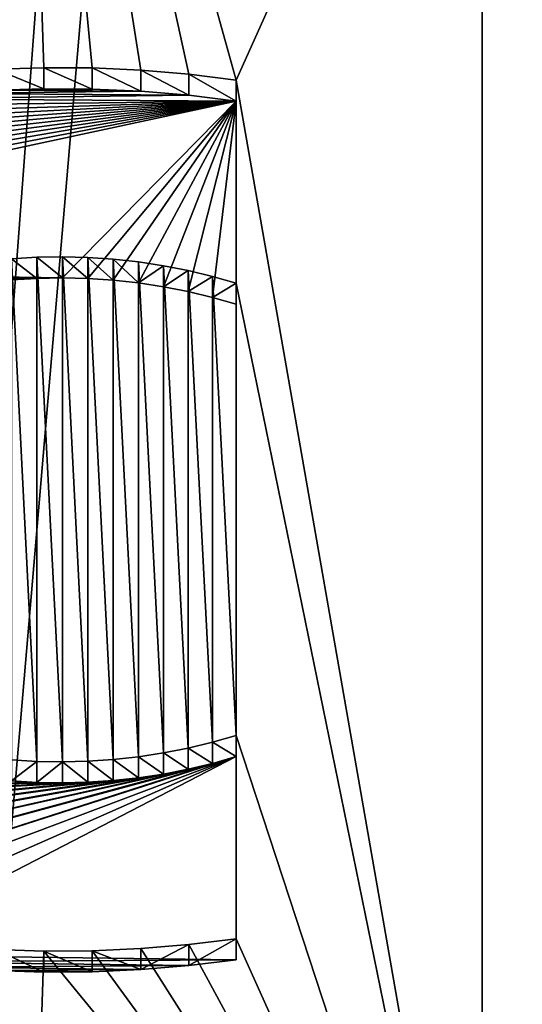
# Model space of a CAD drawing. Header units: metres. Extents: x -109 to 109, y -452 to 89.
# Tile 300 of 656: x -73.657 to -72.679, y -66.373 to -64.455. Entities that reach past the tile are written whole.
import ezdxf

# ---------------------------------------------------------------- set-up
doc = ezdxf.new("R2010")
doc.units = ezdxf.units.M
doc.layers.add('solid_K244270000C71_000', color=7, linetype='CONTINUOUS')

msp = doc.modelspace()

# ---------------------------------------------------------------- linework, layer by layer
at = {"layer": 'solid_K244270000C71_000'}
for points in [[(-74.250687, -72.791595, 26.102348), (-73.663307, -45.461758, 8.25418), (-73.457771, -45.725483, 8.384879)], [(-74.250687, -72.791595, 26.102348), (-73.457771, -45.725483, 8.384879), (-73.247543, -46.016716, 8.529492)], [(-74.250687, -72.791595, 26.102348), (-73.247543, -46.016716, 8.529492), (-73.032753, -46.33675, 8.688663)], [(-74.250687, -72.791595, 26.102348), (-73.032753, -46.33675, 8.688663), (-72.813553, -46.687202, 8.863256)], [(-74.250687, -72.791595, 26.102348), (-72.813553, -46.687202, 8.863256), (-72.590157, -47.070621, 9.054749)], [(-74.250687, -72.791595, 26.102348), (-72.590157, -47.070621, 9.054749), (-72.362717, -47.488049, 9.263634)], [(-74.250687, -72.791595, 26.102348), (-72.362717, -47.488049, 9.263634), (-72.131516, -47.942654, 9.491823)], [(-72.013924, -72.697655, 25.532331), (-74.250687, -72.791595, 26.102348), (-72.131516, -47.942654, 9.491823)], [(-73.704704, -64.551605, 47.023888), (-73.61042, -64.548615, 47.02816), (-73.659714, -63.048546, 49.170479)], [(-73.236, -64.572632, 46.993862), (-72.757477, -63.507, 48.515736), (-73.659714, -63.048546, 49.170479)], [(-73.328613, -64.561241, 47.01012), (-73.236, -64.572632, 46.993862), (-73.659714, -63.048546, 49.170479)], [(-73.421974, -64.553444, 47.021263), (-73.328613, -64.561241, 47.01012), (-73.659714, -63.048546, 49.170479)], [(-73.51609, -64.549225, 47.02729), (-73.421974, -64.553444, 47.021263), (-73.659714, -63.048546, 49.170479)], [(-73.61042, -64.548615, 47.02816), (-73.51609, -64.549225, 47.02729), (-73.659714, -63.048546, 49.170479)], [(-73.236, -64.572632, 46.993862), (-72.757477, -67.310555, 43.083702), (-72.757477, -63.507, 48.515736)], [(-72.757477, -63.507, 48.515736), (-72.757477, -67.310555, 43.083702), (-72.072739, -66.74157, 43.896294)], [(-72.757477, -63.507, 48.515736), (-72.072739, -66.74157, 43.896294), (-72.072739, -64.075981, 47.703144)], [(-73.70472, -64.59256, 47.052563), (-73.610443, -64.589569, 47.056839), (-73.704704, -64.551605, 47.023888)], [(-73.610443, -64.589569, 47.056839), (-73.61042, -64.548615, 47.02816), (-73.704704, -64.551605, 47.023888)], [(-73.610443, -64.589569, 47.056839), (-73.516106, -64.590179, 47.055969), (-73.61042, -64.548615, 47.02816)], [(-73.516106, -64.590179, 47.055969), (-73.51609, -64.549225, 47.02729), (-73.61042, -64.548615, 47.02816)], [(-73.516106, -64.590179, 47.055969), (-73.421982, -64.594398, 47.049946), (-73.51609, -64.549225, 47.02729)], [(-73.421982, -64.594398, 47.049946), (-73.421974, -64.553444, 47.021263), (-73.51609, -64.549225, 47.02729)], [(-73.421982, -64.594398, 47.049946), (-73.328621, -64.602196, 47.038803), (-73.421974, -64.553444, 47.021263)], [(-73.328621, -64.602196, 47.038803), (-73.328613, -64.561241, 47.01012), (-73.421974, -64.553444, 47.021263)], [(-73.328621, -64.602196, 47.038803), (-73.236, -64.613586, 47.022541), (-73.328613, -64.561241, 47.01012)], [(-73.236, -64.613586, 47.022541), (-73.236, -64.572632, 46.993862), (-73.328613, -64.561241, 47.01012)], [(-73.236, -64.572632, 46.993862), (-73.236, -64.968498, 46.428497), (-72.757477, -67.310555, 43.083702)], [(-73.236, -65.00946, 46.457176), (-73.236, -64.968498, 46.428497), (-73.236, -64.572632, 46.993862)], [(-73.236, -64.613586, 47.022541), (-73.236, -65.00946, 46.457176), (-73.236, -64.572632, 46.993862)], [(-73.891258, -64.609322, 47.028629), (-73.328621, -64.602196, 47.038803), (-73.798424, -64.599152, 47.043152)], [(-73.891258, -64.609322, 47.028629), (-73.236, -64.613586, 47.022541), (-73.328621, -64.602196, 47.038803)], [(-73.798424, -64.599152, 47.043152), (-73.421982, -64.594398, 47.049946), (-73.70472, -64.59256, 47.052563)], [(-73.798424, -64.599152, 47.043152), (-73.328621, -64.602196, 47.038803), (-73.421982, -64.594398, 47.049946)], [(-73.70472, -64.59256, 47.052563), (-73.516106, -64.590179, 47.055969), (-73.610443, -64.589569, 47.056839)], [(-73.70472, -64.59256, 47.052563), (-73.421982, -64.594398, 47.049946), (-73.516106, -64.590179, 47.055969)], [(-74.752792, -64.939705, 46.556789), (-73.236, -64.613586, 47.022541), (-74.693016, -64.894951, 46.620712)], [(-73.574272, -64.958107, 46.530514), (-73.236, -64.613586, 47.022541), (-74.752792, -64.939705, 46.556789)], [(-74.693016, -64.894951, 46.620712), (-73.236, -64.613586, 47.022541), (-74.628624, -64.852783, 46.680927)], [(-74.628624, -64.852783, 46.680927), (-73.236, -64.613586, 47.022541), (-74.559799, -64.813293, 46.737328)], [(-74.559799, -64.813293, 46.737328), (-73.236, -64.613586, 47.022541), (-74.486801, -64.776611, 46.789715)], [(-74.486801, -64.776611, 46.789715), (-73.236, -64.613586, 47.022541), (-74.410156, -64.742943, 46.837803)], [(-74.410156, -64.742943, 46.837803), (-73.236, -64.613586, 47.022541), (-74.330093, -64.712372, 46.881458)], [(-74.330093, -64.712372, 46.881458), (-73.236, -64.613586, 47.022541), (-74.246994, -64.685013, 46.920528)], [(-74.246994, -64.685013, 46.920528), (-73.236, -64.613586, 47.022541), (-74.161125, -64.660934, 46.954918)], [(-74.161125, -64.660934, 46.954918), (-73.236, -64.613586, 47.022541), (-74.073051, -64.640274, 46.984428)], [(-74.073051, -64.640274, 46.984428), (-73.236, -64.613586, 47.022541), (-73.98304, -64.623055, 47.009014)], [(-73.98304, -64.623055, 47.009014), (-73.236, -64.613586, 47.022541), (-73.891258, -64.609322, 47.028629)], [(-73.524681, -64.959328, 46.52877), (-73.236, -64.613586, 47.022541), (-73.574272, -64.958107, 46.530514)], [(-73.475258, -64.962593, 46.524109), (-73.236, -64.613586, 47.022541), (-73.524681, -64.959328, 46.52877)], [(-73.426064, -64.967888, 46.516541), (-73.236, -64.613586, 47.022541), (-73.475258, -64.962593, 46.524109)], [(-73.377449, -64.97522, 46.506069), (-73.236, -64.613586, 47.022541), (-73.426064, -64.967888, 46.516541)], [(-73.329453, -64.984589, 46.492691), (-73.236, -64.613586, 47.022541), (-73.377449, -64.97522, 46.506069)], [(-73.282326, -64.996002, 46.476391), (-73.236, -64.613586, 47.022541), (-73.329453, -64.984589, 46.492691)], [(-73.282326, -64.996002, 46.476391), (-73.236, -65.00946, 46.457176), (-73.236, -64.613586, 47.022541)], [(-73.673424, -64.920815, 46.496601), (-73.673492, -65.896736, 45.102844), (-73.623894, -65.89959, 45.098766)], [(-73.623863, -64.958923, 46.52935), (-73.673431, -64.961769, 46.52528), (-73.673424, -64.920815, 46.496601)], [(-73.623848, -64.917961, 46.500671), (-73.673424, -64.920815, 46.496601), (-73.623894, -65.89959, 45.098766)], [(-73.623863, -64.958923, 46.52935), (-73.673424, -64.920815, 46.496601), (-73.623848, -64.917961, 46.500671)], [(-73.623848, -64.917961, 46.500671), (-73.623894, -65.89959, 45.098766), (-73.57428, -65.900406, 45.097599)], [(-73.574272, -64.958107, 46.530514), (-73.623863, -64.958923, 46.52935), (-73.623848, -64.917961, 46.500671)], [(-73.574257, -64.917145, 46.501835), (-73.623848, -64.917961, 46.500671), (-73.57428, -65.900406, 45.097599)], [(-73.574272, -64.958107, 46.530514), (-73.623848, -64.917961, 46.500671), (-73.574257, -64.917145, 46.501835)], [(-73.574257, -64.917145, 46.501835), (-73.57428, -65.900406, 45.097599), (-73.524681, -65.899185, 45.099346)], [(-73.524681, -64.959328, 46.52877), (-73.574272, -64.958107, 46.530514), (-73.574257, -64.917145, 46.501835)], [(-73.524666, -64.918373, 46.500088), (-73.574257, -64.917145, 46.501835), (-73.524681, -65.899185, 45.099346)], [(-73.524681, -64.959328, 46.52877), (-73.574257, -64.917145, 46.501835), (-73.524666, -64.918373, 46.500088)], [(-73.524666, -64.918373, 46.500088), (-73.524681, -65.899185, 45.099346), (-73.47525, -65.89592, 45.104008)], [(-73.475258, -64.962593, 46.524109), (-73.524681, -64.959328, 46.52877), (-73.524666, -64.918373, 46.500088)], [(-73.47525, -64.921631, 46.49543), (-73.524666, -64.918373, 46.500088), (-73.47525, -65.89592, 45.104008)], [(-73.475258, -64.962593, 46.524109), (-73.524666, -64.918373, 46.500088), (-73.47525, -64.921631, 46.49543)], [(-73.426064, -64.967888, 46.516541), (-73.475258, -64.962593, 46.524109), (-73.47525, -64.921631, 46.49543)], [(-73.47525, -64.921631, 46.49543), (-73.47525, -65.89592, 45.104008), (-73.426048, -65.890617, 45.11158)], [(-73.426056, -64.926933, 46.487862), (-73.47525, -64.921631, 46.49543), (-73.426048, -65.890617, 45.11158)], [(-73.426064, -64.967888, 46.516541), (-73.47525, -64.921631, 46.49543), (-73.426056, -64.926933, 46.487862)], [(-73.426064, -64.967888, 46.516541), (-73.426056, -64.926933, 46.487862), (-73.377441, -64.934265, 46.47739)], [(-73.426056, -64.926933, 46.487862), (-73.426048, -65.890617, 45.11158), (-73.377434, -65.883286, 45.122051)], [(-73.377441, -64.934265, 46.47739), (-73.426056, -64.926933, 46.487862), (-73.377434, -65.883286, 45.122051)], [(-73.623863, -64.958923, 46.52935), (-74.752792, -64.939705, 46.556789), (-74.807449, -64.986748, 46.489613)], [(-73.574272, -64.958107, 46.530514), (-74.752792, -64.939705, 46.556789), (-73.623863, -64.958923, 46.52935)], [(-73.377449, -64.97522, 46.506069), (-73.426064, -64.967888, 46.516541), (-73.377441, -64.934265, 46.47739)], [(-73.377449, -64.97522, 46.506069), (-73.377441, -64.934265, 46.47739), (-73.329453, -64.943634, 46.464012)], [(-73.329453, -64.984589, 46.492691), (-73.377449, -64.97522, 46.506069), (-73.329453, -64.943634, 46.464012)], [(-73.377441, -64.934265, 46.47739), (-73.377434, -65.883286, 45.122051), (-73.329445, -65.873917, 45.135429)], [(-73.329453, -64.943634, 46.464012), (-73.377441, -64.934265, 46.47739), (-73.329445, -65.873917, 45.135429)], [(-73.329453, -64.943634, 46.464012), (-73.329445, -65.873917, 45.135429), (-73.282318, -65.862503, 45.151726)], [(-73.282326, -64.955048, 46.447712), (-73.329453, -64.943634, 46.464012), (-73.282318, -65.862503, 45.151726)], [(-73.329453, -64.984589, 46.492691), (-73.329453, -64.943634, 46.464012), (-73.282326, -64.955048, 46.447712)], [(-73.623863, -64.958923, 46.52935), (-74.807449, -64.986748, 46.489613), (-73.673431, -64.961769, 46.52528)], [(-73.282326, -64.996002, 46.476391), (-73.329453, -64.984589, 46.492691), (-73.282326, -64.955048, 46.447712)], [(-73.282326, -64.955048, 46.447712), (-73.236, -65.849052, 45.17094), (-73.236, -64.968498, 46.428497)], [(-73.282326, -64.996002, 46.476391), (-73.282326, -64.955048, 46.447712), (-73.236, -64.968498, 46.428497)], [(-73.282326, -64.955048, 46.447712), (-73.282318, -65.862503, 45.151726), (-73.236, -65.849052, 45.17094)], [(-73.282326, -64.996002, 46.476391), (-73.236, -64.968498, 46.428497), (-73.236, -65.00946, 46.457176)], [(-73.236, -65.849052, 45.17094), (-72.757477, -67.310555, 43.083702), (-73.236, -64.968498, 46.428497)], [(-73.236, -65.890007, 45.199619), (-73.236, -65.849052, 45.17094), (-73.282318, -65.862503, 45.151726)], [(-73.236, -65.849052, 45.17094), (-73.236, -66.244926, 44.605576), (-72.757477, -67.310555, 43.083702)], [(-73.236, -66.285881, 44.634254), (-73.236, -66.244926, 44.605576), (-73.236, -65.849052, 45.17094)], [(-73.236, -65.890007, 45.199619), (-73.236, -66.285881, 44.634254), (-73.236, -65.849052, 45.17094)], [(-73.282326, -65.903465, 45.180401), (-73.282318, -65.862503, 45.151726), (-73.329445, -65.873917, 45.135429)], [(-73.282326, -65.903465, 45.180401), (-73.236, -65.890007, 45.199619), (-73.282318, -65.862503, 45.151726)], [(-73.377449, -65.924248, 45.150726), (-73.377434, -65.883286, 45.122051), (-73.426048, -65.890617, 45.11158)], [(-73.377449, -65.924248, 45.150726), (-73.329453, -65.914879, 45.164104), (-73.377434, -65.883286, 45.122051)], [(-73.329453, -65.914879, 45.164104), (-73.329445, -65.873917, 45.135429), (-73.377434, -65.883286, 45.122051)], [(-73.329453, -65.914879, 45.164104), (-73.282326, -65.903465, 45.180401), (-73.329445, -65.873917, 45.135429)], [(-73.282326, -65.903465, 45.180401), (-74.330093, -66.187096, 44.775337), (-74.246994, -66.214455, 44.736267)], [(-73.329453, -65.914879, 45.164104), (-74.330093, -66.187096, 44.775337), (-73.282326, -65.903465, 45.180401)], [(-73.236, -65.890007, 45.199619), (-74.246994, -66.214455, 44.736267), (-74.161125, -66.238533, 44.701874)], [(-73.282326, -65.903465, 45.180401), (-74.246994, -66.214455, 44.736267), (-73.236, -65.890007, 45.199619)], [(-73.236, -65.890007, 45.199619), (-74.161125, -66.238533, 44.701874), (-74.073051, -66.259193, 44.672363)], [(-73.236, -65.890007, 45.199619), (-74.073051, -66.259193, 44.672363), (-73.98304, -66.276413, 44.647781)], [(-73.236, -65.890007, 45.199619), (-73.98304, -66.276413, 44.647781), (-73.236, -66.285881, 44.634254)], [(-73.673431, -65.937698, 45.131516), (-73.623894, -65.89959, 45.098766), (-73.673492, -65.896736, 45.102844)], [(-73.673431, -65.937698, 45.131516), (-73.623863, -65.940544, 45.127441), (-73.623894, -65.89959, 45.098766)], [(-73.623863, -65.940544, 45.127441), (-73.57428, -65.900406, 45.097599), (-73.623894, -65.89959, 45.098766)], [(-73.623863, -65.940544, 45.127441), (-73.574272, -65.94136, 45.126278), (-73.57428, -65.900406, 45.097599)], [(-73.524681, -65.94014, 45.128025), (-73.524681, -65.899185, 45.099346), (-73.57428, -65.900406, 45.097599)], [(-73.574272, -65.94136, 45.126278), (-73.524681, -65.94014, 45.128025), (-73.57428, -65.900406, 45.097599)], [(-73.475258, -65.936874, 45.132683), (-73.47525, -65.89592, 45.104008), (-73.524681, -65.899185, 45.099346)], [(-73.524681, -65.94014, 45.128025), (-73.475258, -65.936874, 45.132683), (-73.524681, -65.899185, 45.099346)], [(-73.475258, -65.936874, 45.132683), (-73.426064, -65.93158, 45.140255), (-73.47525, -65.89592, 45.104008)], [(-73.426064, -65.93158, 45.140255), (-73.426048, -65.890617, 45.11158), (-73.47525, -65.89592, 45.104008)], [(-73.426064, -65.93158, 45.140255), (-73.377449, -65.924248, 45.150726), (-73.426048, -65.890617, 45.11158)], [(-73.377449, -65.924248, 45.150726), (-74.486801, -66.122856, 44.867081), (-74.410156, -66.156525, 44.818989)], [(-73.426064, -65.93158, 45.140255), (-74.486801, -66.122856, 44.867081), (-73.377449, -65.924248, 45.150726)], [(-73.329453, -65.914879, 45.164104), (-74.410156, -66.156525, 44.818989), (-74.330093, -66.187096, 44.775337)], [(-73.377449, -65.924248, 45.150726), (-74.410156, -66.156525, 44.818989), (-73.329453, -65.914879, 45.164104)], [(-73.673431, -65.937698, 45.131516), (-74.752792, -65.959763, 45.100006), (-73.623863, -65.940544, 45.127441)], [(-73.623863, -65.940544, 45.127441), (-74.752792, -65.959763, 45.100006), (-73.574272, -65.94136, 45.126278)], [(-73.574272, -65.94136, 45.126278), (-74.752792, -65.959763, 45.100006), (-74.693016, -66.004517, 45.036083)], [(-73.524681, -65.94014, 45.128025), (-74.693016, -66.004517, 45.036083), (-74.628624, -66.046684, 44.975864)], [(-73.574272, -65.94136, 45.126278), (-74.693016, -66.004517, 45.036083), (-73.524681, -65.94014, 45.128025)], [(-73.475258, -65.936874, 45.132683), (-74.628624, -66.046684, 44.975864), (-74.559799, -66.086174, 44.919464)], [(-73.524681, -65.94014, 45.128025), (-74.628624, -66.046684, 44.975864), (-73.475258, -65.936874, 45.132683)], [(-73.426064, -65.93158, 45.140255), (-74.559799, -66.086174, 44.919464), (-74.486801, -66.122856, 44.867081)], [(-73.475258, -65.936874, 45.132683), (-74.559799, -66.086174, 44.919464), (-73.426064, -65.93158, 45.140255)], [(-73.328621, -66.297272, 44.617992), (-73.328613, -66.25631, 44.589314), (-73.236, -66.244926, 44.605576)], [(-73.236, -66.285881, 44.634254), (-73.328621, -66.297272, 44.617992), (-73.236, -66.244926, 44.605576)], [(-73.236, -66.244926, 44.605576), (-73.328613, -66.25631, 44.589314), (-72.757477, -67.310555, 43.083702)], [(-73.610443, -66.309898, 44.599953), (-73.70472, -66.306908, 44.604229), (-73.704697, -66.265945, 44.57555)], [(-73.610413, -66.268944, 44.571274), (-73.704697, -66.265945, 44.57555), (-73.659714, -67.769005, 42.428959)], [(-73.610443, -66.309898, 44.599953), (-73.704697, -66.265945, 44.57555), (-73.610413, -66.268944, 44.571274)], [(-73.610413, -66.268944, 44.571274), (-73.659714, -67.769005, 42.428959), (-72.757477, -67.310555, 43.083702)], [(-73.516106, -66.309288, 44.600826), (-73.610443, -66.309898, 44.599953), (-73.610413, -66.268944, 44.571274)], [(-73.51609, -66.268333, 44.572147), (-73.610413, -66.268944, 44.571274), (-72.757477, -67.310555, 43.083702)], [(-73.516106, -66.309288, 44.600826), (-73.610413, -66.268944, 44.571274), (-73.51609, -66.268333, 44.572147)], [(-73.421982, -66.305069, 44.60685), (-73.516106, -66.309288, 44.600826), (-73.51609, -66.268333, 44.572147)], [(-73.421974, -66.264114, 44.578171), (-73.51609, -66.268333, 44.572147), (-72.757477, -67.310555, 43.083702)], [(-73.421982, -66.305069, 44.60685), (-73.51609, -66.268333, 44.572147), (-73.421974, -66.264114, 44.578171)], [(-73.421982, -66.305069, 44.60685), (-73.421974, -66.264114, 44.578171), (-73.328613, -66.25631, 44.589314)], [(-73.328621, -66.297272, 44.617992), (-73.421982, -66.305069, 44.60685), (-73.328613, -66.25631, 44.589314)], [(-73.328613, -66.25631, 44.589314), (-73.421974, -66.264114, 44.578171), (-72.757477, -67.310555, 43.083702)], [(-73.236, -66.285881, 44.634254), (-73.98304, -66.276413, 44.647781), (-73.891258, -66.290146, 44.628162)], [(-73.236, -66.285881, 44.634254), (-73.891258, -66.290146, 44.628162), (-73.328621, -66.297272, 44.617992)], [(-73.328621, -66.297272, 44.617992), (-73.891258, -66.290146, 44.628162), (-73.798424, -66.300316, 44.613644)], [(-73.328621, -66.297272, 44.617992), (-73.798424, -66.300316, 44.613644), (-73.421982, -66.305069, 44.60685)], [(-73.421982, -66.305069, 44.60685), (-73.798424, -66.300316, 44.613644), (-73.70472, -66.306908, 44.604229)], [(-73.421982, -66.305069, 44.60685), (-73.70472, -66.306908, 44.604229), (-73.516106, -66.309288, 44.600826)], [(-73.516106, -66.309288, 44.600826), (-73.70472, -66.306908, 44.604229), (-73.610443, -66.309898, 44.599953)]]:
    msp.add_3dface(points, dxfattribs=at)

doc.saveas('drawing.dxf')
